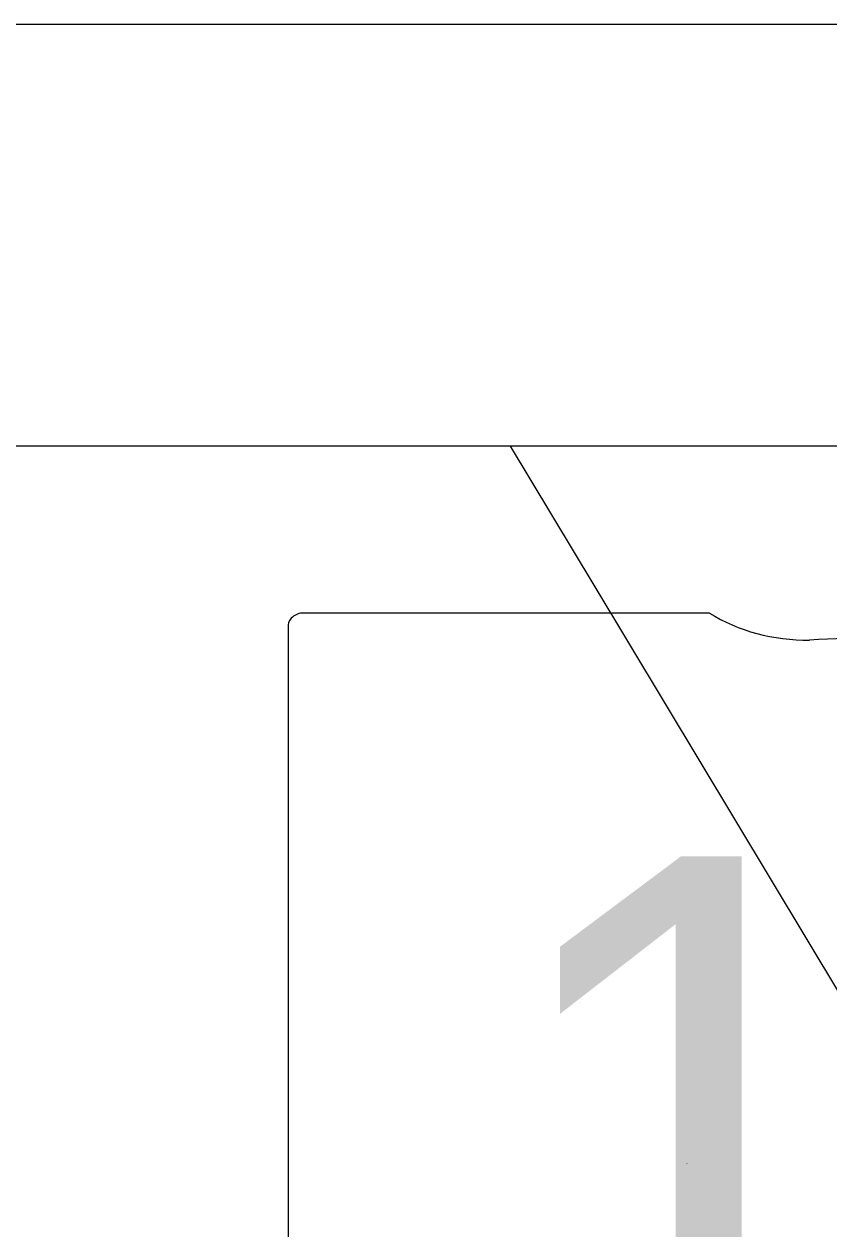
# Model space of a CAD drawing. Extents: x -21.1 to 50.3, y 0 to 22.1.
# Drawn here: x 7.7256 to 7.9162, y 20.7145 to 21 of the extents above; entities that cross this region are included whole.
import ezdxf

# ---------------------------------------------------------------- set-up
doc = ezdxf.new("R2010")
doc.units = 0
for name, color, linetype in [('GM_X_County', 7, 'Continuous'), ('GM_X_State_Location', 7, 'Continuous'), ('GM_X_State_Route', 7, 'Continuous'), ('GM_X_State_Shield', 7, 'Continuous'), ('SH_Cut_Line', 7, 'Continuous'), ('SH_Data', 7, 'Continuous')]:
    doc.layers.add(name, color=color, linetype=linetype)

msp = doc.modelspace()

# ---------------------------------------------------------------- linework, layer by layer
at = {"layer": 'GM_X_County'}
msp.add_lwpolyline([(8.9, 14.74638), (8.9, 20.9), (2.1, 20.9), (2.1, 14.1), (8.89319, 14.1)], dxfattribs=at)
at = {"layer": 'GM_X_State_Route'}
msp.add_line((7.86055, 20.86708), (7.84077, 20.9), dxfattribs=at)
msp.add_lwpolyline([(8.9, 17.84218), (8.9, 20.9), (6.52955, 20.9), (6.52977, 20.39859), (6.52273, 19.34666), (6.52255, 18.97782), (6.52225, 18.35692), (6.52196, 17.81036), (6.66406, 17.81203), (6.69997, 17.81193), (6.90933, 17.81425), (7.58368, 17.81946), (7.86638, 17.82395), (8.25757, 17.83124)], close=True, dxfattribs=at)
msp.add_lwpolyline([(8.10865, 20.44998), (8.1037, 20.45827), (8.00277, 20.63043), (7.86055, 20.86708)], dxfattribs=at)
at = {"layer": 'GM_X_State_Shield'}
for p, q in [((7.88789, 20.86043), (7.79137, 20.86043)), ((7.78812, 20.85699), (7.78812, 20.65687))]:
    msp.add_line(p, q, dxfattribs=at)
for centre, major_axis, start_param, end_param in [((7.7919, 20.85741), (0.00382, 0), 1.712693, 3.28349), ((7.91088, 20.88366), (0.03703, 0), 4.042523, 4.731795), ((7.92315, 20.74808), (0.13295, 0), 1.404758, 1.657858)]:
    msp.add_ellipse(centre, major_axis=major_axis, ratio=0.8, start_param=start_param, end_param=end_param, dxfattribs=at)
at = {"layer": 'SH_Cut_Line'}
msp.add_lwpolyline([(6.50995, 14.1), (8.9, 14.1), (8.9, 20.9), (6.52955, 20.9), (6.52977, 20.39859), (6.52273, 19.34666), (6.52255, 18.97782), (6.52225, 18.35692), (6.52196, 17.81036), (6.52053, 17.72081), (6.52013, 17.69645), (6.52222, 16.85672), (6.52315, 16.46813), (6.52123, 16.24517), (6.51982, 16.08256), (6.51595, 15.49226), (6.51465, 15.30312), (6.514, 15.09364), (6.51464, 15.03489), (6.5142, 14.9441), (6.51283, 14.60317), (6.513, 14.41466), (6.51114, 14.29418), (6.5113, 14.24348)], close=True, dxfattribs=at)
at = {"layer": 'SH_Data'}
msp.add_line((2, 21), (9, 21), dxfattribs=at)

# ---------------------------------------------------------------- texts
at = {"layer": 'GM_X_State_Location'}
msp.add_text('176', height=0.000189, rotation=0, dxfattribs=at).set_placement((7.88235, 20.72984))
at = {"layer": 'GM_X_State_Shield'}
msp.add_text('176', height=0.131836, dxfattribs=at).set_placement((7.83555, 20.67098))

doc.saveas('drawing.dxf')
